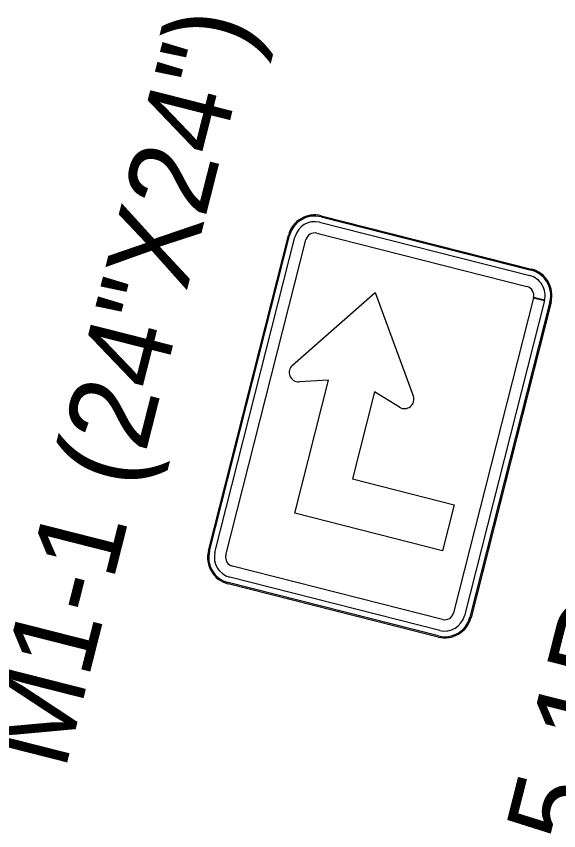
# Model space of a CAD drawing. Extents: x 670257 to 671518, y 737783 to 738188.
# Drawn here: x 670279.78 to 670281.38, y 738145.898 to 738148.299 of the extents above; entities that cross this region are included whole.
import ezdxf

# ---------------------------------------------------------------- set-up
doc = ezdxf.new("R2010")
doc.units = 0
doc.layers.add('Default', color=7, linetype='Continuous')
doc.layers.add('R_SIGN_ANNOT', color=7, linetype='Continuous')

msp = doc.modelspace()

# ---------------------------------------------------------------- linework, layer by layer
at = {"layer": 'Default'}
for p, q in [((670280.679, 738147.7078), (670281.2987, 738147.5506)), ((670280.679, 738147.7078), (670280.679, 738147.7077)), ((670280.6798, 738147.711), (670281.2995, 738147.5538)), ((670280.6798, 738147.711), (670281.2995, 738147.5538)), ((670280.6749, 738147.6916), (670281.2946, 738147.5344)), ((670280.3468, 738146.7231), (670280.5827, 738147.6531)), ((670280.3468, 738146.7231), (670280.5827, 738147.6531)), ((670280.6667, 738147.6593), (670281.2864, 738147.5021)), ((670280.3501, 738146.7223), (670280.5859, 738147.6523)), ((670280.3662, 738146.7182), (670280.6021, 738147.6482)), ((670280.3985, 738146.71), (670280.6343, 738147.64)), ((670280.5859, 738147.6523), (670280.5859, 738147.6523)), ((670281.2987, 738147.5506), (670281.2987, 738147.5506)), ((670281.3056, 738147.4694), (670281.0699, 738146.5397)), ((670281.3379, 738147.4613), (670281.1021, 738146.5316)), ((670281.3056, 738147.4694), (670281.3379, 738147.4613)), ((670281.338, 738147.4616), (670281.3057, 738147.4698)), ((670281.3541, 738147.4574), (670281.1183, 738146.5275)), ((670281.3573, 738147.4567), (670281.1215, 738146.5266)), ((670281.3573, 738147.4566), (670281.1215, 738146.5266)), ((670281.3573, 738147.4567), (670281.3541, 738147.4575)), ((670281.3541, 738147.4575), (670281.3541, 738147.4575)), ((670281.3541, 738147.4574), (670281.3573, 738147.4566)), ((670280.9103, 738147.1464), (670280.8368, 738147.192)), ((670280.9103, 738147.1464), (670280.8368, 738147.192)), ((670280.9103, 738147.1464), (670280.8368, 738147.192)), ((670280.3501, 738146.7223), (670280.3501, 738146.7223)), ((670281.0375, 738146.5205), (670280.4178, 738146.6776)), ((670281.0293, 738146.4882), (670280.4096, 738146.6453)), ((670281.0244, 738146.4688), (670280.4047, 738146.6259)), ((670281.0244, 738146.4688), (670280.4047, 738146.6259)), ((670280.4055, 738146.6292), (670280.4055, 738146.6292)), ((670281.0252, 738146.472), (670280.4055, 738146.6292)), ((670281.1183, 738146.5275), (670281.1183, 738146.5275)), ((670281.0252, 738146.472), (670281.0252, 738146.472))]:
    msp.add_line(p, q, dxfattribs=at)
for points in [[(670280.5948, 738147.2702), (670280.839, 738147.485), (670280.9512, 738147.1798)], [(670280.5948, 738147.2702), (670280.839, 738147.485), (670280.9512, 738147.1798)], [(670280.5948, 738147.2702), (670280.839, 738147.485), (670280.9512, 738147.1798)], [(670280.8368, 738147.192), (670280.7716, 738146.935), (670281.0717, 738146.8589), (670281.0374, 738146.7233), (670280.6016, 738146.8338), (670280.7012, 738147.2264), (670280.6149, 738147.2213)], [(670280.8368, 738147.192), (670280.7716, 738146.935), (670281.0717, 738146.8589), (670281.0374, 738146.7233), (670280.6016, 738146.8338), (670280.7012, 738147.2264), (670280.6149, 738147.2213)], [(670280.8368, 738147.192), (670280.7716, 738146.935), (670281.0717, 738146.8589), (670281.0374, 738146.7233), (670280.6016, 738146.8338), (670280.7012, 738147.2264), (670280.6149, 738147.2213)]]:
    msp.add_lwpolyline(points, dxfattribs=at)
for centre, major_axis, start_param, end_param in [((670280.6602, 738147.6335), (-0.0197, -0.0775), 3.141593, 4.712389), ((670280.6602, 738147.6335), (-0.0197, -0.0775), 3.141593, 4.712389), ((670280.6602, 738147.6335), (-0.0188, -0.0743), 3.141593, 4.712389), ((670280.6602, 738147.6335), (-0.0147, -0.0581), 3.141593, 4.712389), ((670280.6602, 738147.6335), (-0.0066, -0.0258), 3.141593, 4.712389), ((670281.2799, 738147.4763), (-0.0147, -0.0581), 1.570796, 3.141593), ((670281.2799, 738147.4763), (-0.0188, -0.0743), 1.570796, 3.141593), ((670281.2799, 738147.4763), (-0.0197, -0.0775), 1.570796, 3.141593), ((670281.2799, 738147.4763), (-0.0197, -0.0775), 1.570796, 3.141593), ((670281.2799, 738147.4763), (-0.0066, -0.0258), 1.570796, 3.141593), ((670280.6132, 738147.2492), (-0.0069, -0.0271), 4.111136, 6.59038), ((670280.6132, 738147.2492), (-0.0069, -0.0271), 4.111136, 6.59038), ((670280.6132, 738147.2492), (-0.0069, -0.0271), 4.111136, 6.59038), ((670280.925, 738147.1702), (0.0069, 0.0271), 2.834398, 5.313642), ((670280.925, 738147.1702), (0.0069, 0.0271), 2.834398, 5.313642), ((670280.925, 738147.1702), (0.0069, 0.0271), 2.834398, 5.313642), ((670280.4243, 738146.7034), (-0.0197, -0.0775), 4.712389, 6.283185), ((670280.4243, 738146.7034), (-0.0197, -0.0775), 4.712389, 6.283185), ((670280.4243, 738146.7034), (-0.0188, -0.0743), 4.712389, 6.283185), ((670280.4243, 738146.7034), (-0.0147, -0.0581), 4.712389, 6.283185), ((670280.4243, 738146.7034), (-0.0066, -0.0258), 4.712389, 6.283185), ((670281.044, 738146.5463), (-0.0197, -0.0775), 0, 1.570796), ((670281.044, 738146.5463), (-0.0197, -0.0775), 0, 1.570796), ((670281.044, 738146.5463), (-0.0188, -0.0743), 0, 1.570796), ((670281.044, 738146.5463), (-0.0147, -0.0581), 0, 1.570796), ((670281.044, 738146.5463), (-0.0066, -0.0258), 0, 1.570796)]:
    msp.add_ellipse(centre, major_axis=major_axis, ratio=0.999544, start_param=start_param, end_param=end_param, dxfattribs=at)

# ---------------------------------------------------------------- texts
msp.add_text('M5-1R (21"X15")', height=0.25, rotation=75.7685, dxfattribs=at).set_placement((670281.395, 738145.5712))
at = {"layer": 'R_SIGN_ANNOT'}
msp.add_text('M1-1 (24"X24")', height=0.25, rotation=75.7686, dxfattribs=at).set_placement((670279.9238, 738146.0723))

doc.saveas('drawing.dxf')
